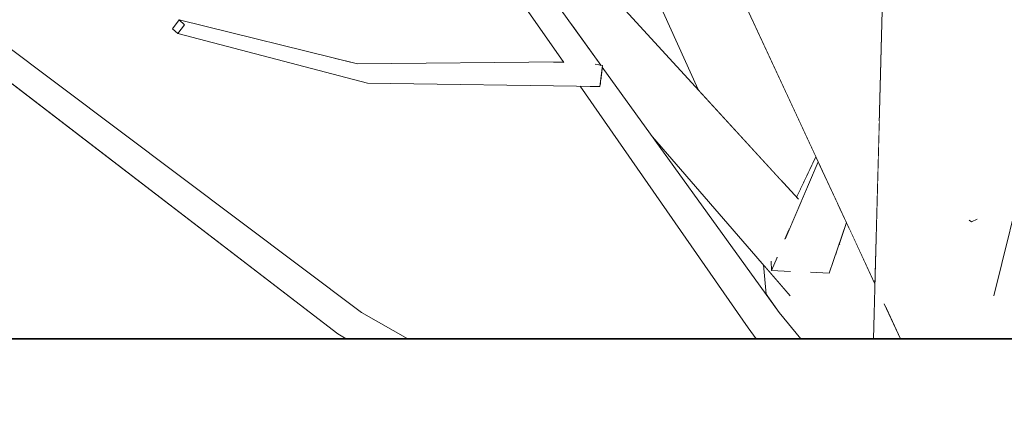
# Model space of a CAD drawing. Extents: x -289599 to -184549, y 66678 to 295474.
# Tile 395 of 656: x -261681 to -261497, y 71499 to 71573. Entities that reach past the tile are written whole.
import ezdxf

# ---------------------------------------------------------------- set-up
doc = ezdxf.new("R2010")
doc.units = 0
doc.header["$MEASUREMENT"] = 0
doc.linetypes.add('Wipeout_Contour', pattern=[1000, 0, -1000])
doc.layers.add('arch drzewa', color=8, linetype='Continuous')
doc.layers.add('Model stropy', color=8, linetype='Continuous')
doc.layers.add('arch drzewa_Nr_Pióra__4', color=8, linetype='Continuous', lineweight=9)
doc.layers.add('Model stropy_Nr_Pióra__26', color=8, linetype='Continuous', lineweight=35)

msp = doc.modelspace()

# ---------------------------------------------------------------- wipeouts: each hides what was drawn before it
at = {"color": 254, "linetype": 'Wipeout_Contour', "lineweight": 0, "ltscale": 1592143.052614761}
msp.add_wipeout([(-261587.07, 71581.54), (-261574.06, 71564.59), (-261572.98, 71564.82), (-261572.01, 71564.64), (-261586.26, 71584.39)], dxfattribs=at).dxf.layer = 'arch drzewa'
at = {"color": 254, "linetype": 'Wipeout_Contour', "lineweight": 0, "ltscale": 1926976.399866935}
msp.add_wipeout([(-266429.89, 71363.5), (-266079.89, 71363.5), (-266079.89, 71263.5), (-260835.35, 71263.5), (-260835.35, 71513.5), (-266429.89, 71513.5)], dxfattribs=at).dxf.layer = 'Model stropy'

# ---------------------------------------------------------------- next in the draw order: wipeouts: each hides what was drawn before it
at = {"color": 254, "linetype": 'Wipeout_Contour', "lineweight": 0, "ltscale": 3183407.695837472}
msp.add_wipeout([(-261503.26, 71513.5), (-261492.74, 71513.5), (-261493.05, 71517.52), (-261498.51, 71521.66), (-261494.59, 71537.6), (-261495.36, 71547.64), (-261501.79, 71535.8), (-261502.75, 71535.38), (-261503.12, 71535.65), (-261503.13, 71535.95)], dxfattribs=at).dxf.layer = 'arch drzewa'
at = {"color": 254, "linetype": 'Wipeout_Contour', "lineweight": 0, "ltscale": 1273803.010265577}
msp.add_wipeout([(-261621.16, 71514.42), (-261618.67, 71513.5), (-261608.07, 71513.5), (-261616.72, 71518.41)], dxfattribs=at).dxf.layer = 'arch drzewa'
at = {"color": 254, "linetype": 'Wipeout_Contour', "lineweight": 0, "ltscale": 1273496.920597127}
msp.add_wipeout([(-261538.64, 71518.41), (-261538.21, 71514.42), (-261537.25, 71513.5), (-261534.63, 71513.5)], dxfattribs=at).dxf.layer = 'arch drzewa'
at = {"color": 254, "linetype": 'Wipeout_Contour', "lineweight": 0, "ltscale": 1273465.571455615}
msp.add_wipeout([(-261531.17, 71517.52), (-261530.49, 71513.5), (-261527, 71513.5), (-261527.16, 71514.71)], dxfattribs=at).dxf.layer = 'arch drzewa'

# ---------------------------------------------------------------- next in the draw order: wipeouts: each hides what was drawn before it
at = {"color": 254, "linetype": 'Wipeout_Contour', "lineweight": 0, "ltscale": 2228522.661334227}
msp.add_wipeout([(-261502.53, 71641.28), (-261517.59, 71642.2), (-261510.76, 71513.5), (-261503.26, 71513.5), (-261503.13, 71535.95), (-261508.07, 71578.99), (-261502.73, 71605.73)], dxfattribs=at).dxf.layer = 'arch drzewa'
at = {"color": 254, "linetype": 'Wipeout_Contour', "lineweight": 0, "ltscale": 955216.238001}
msp.add_wipeout([(-261571.72, 71564.24), (-261572.02, 71561.92), (-261538.64, 71518.41)], dxfattribs=at).dxf.layer = 'arch drzewa'
at = {"color": 254, "linetype": 'Wipeout_Contour', "lineweight": 0, "ltscale": 955362.493165}
msp.add_wipeout([(-261621.16, 71514.42), (-261619.56, 71513.5), (-261618.67, 71513.5)], dxfattribs=at).dxf.layer = 'arch drzewa'
at = {"color": 254, "linetype": 'Wipeout_Contour', "lineweight": 0, "ltscale": 955123.86292}
msp.add_wipeout([(-261538.21, 71514.42), (-261537.39, 71513.5), (-261537.25, 71513.5)], dxfattribs=at).dxf.layer = 'arch drzewa'

# ---------------------------------------------------------------- next in the draw order: wipeouts: each hides what was drawn before it
at = {"color": 254, "linetype": 'Wipeout_Contour', "lineweight": 0, "ltscale": 1910154.392156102}
msp.add_wipeout([(-261521.05, 71513.5), (-261516.01, 71513.5), (-261518.85, 71519.6), (-261512.02, 71513.5), (-261510.76, 71513.5), (-261517.59, 71642.2)], dxfattribs=at).dxf.layer = 'arch drzewa'
at = {"color": 254, "linetype": 'Wipeout_Contour', "lineweight": 0, "ltscale": 1591729.014239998}
msp.add_wipeout([(-261494.1, 71611.84), (-261502.75, 71535.38), (-261501.79, 71535.8), (-261495.36, 71547.64), (-261489.31, 71560.35)], dxfattribs=at).dxf.layer = 'arch drzewa'
at = {"color": 254, "linetype": 'Wipeout_Contour', "lineweight": 0, "ltscale": 1592127.379906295}
msp.add_wipeout([(-261574.06, 71564.59), (-261587.07, 71581.54), (-261572.23, 71561.16), (-261574.08, 71564.4), (-261574.18, 71564.54)], dxfattribs=at).dxf.layer = 'arch drzewa'
at = {"color": 254, "linetype": 'Wipeout_Contour', "lineweight": 0, "ltscale": 1273509.968951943}
msp.add_wipeout([(-261544.44, 71515.54), (-261542.05, 71513.5), (-261537.39, 71513.5), (-261538.21, 71514.42)], dxfattribs=at).dxf.layer = 'arch drzewa'

# ---------------------------------------------------------------- next in the draw order: wipeouts: each hides what was drawn before it
at = {"color": 254, "linetype": 'Wipeout_Contour', "lineweight": 0, "ltscale": 955067.093328}
msp.add_wipeout([(-261502.75, 71535.38), (-261494.1, 71611.84), (-261500.09, 71618.96)], dxfattribs=at).dxf.layer = 'arch drzewa'
at = {"color": 254, "linetype": 'Wipeout_Contour', "lineweight": 0, "ltscale": 955060.822848}
msp.add_wipeout([(-261512.02, 71513.5), (-261518.85, 71519.6), (-261516.01, 71513.5)], dxfattribs=at).dxf.layer = 'arch drzewa'
at = {"color": 254, "linetype": 'Wipeout_Contour', "lineweight": 0, "ltscale": 955140.009704}
msp.add_wipeout([(-261544.44, 71515.54), (-261542.97, 71513.5), (-261542.05, 71513.5)], dxfattribs=at).dxf.layer = 'arch drzewa'

# ---------------------------------------------------------------- next in the draw order: linework, layer by layer
at = {"layer": 'arch drzewa_Nr_Pióra__4', "linetype": 'Continuous'}
for p, q in [((-261498.54, 71521.54), (-261483.25, 71583.65)), ((-261516.01, 71513.5), (-261519.06, 71520.06))]:
    msp.add_line(p, q, dxfattribs=at)

# ---------------------------------------------------------------- next in the draw order: wipeouts: each hides what was drawn before it
at = {"color": 254, "linetype": 'Wipeout_Contour', "lineweight": 0, "ltscale": 1591765.906158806}
msp.add_wipeout([(-261500.09, 71618.96), (-261508.07, 71578.99), (-261503.13, 71535.95), (-261503.12, 71535.65), (-261502.75, 71535.38)], dxfattribs=at).dxf.layer = 'arch drzewa'
at = {"color": 254, "linetype": 'Wipeout_Contour', "lineweight": 0, "ltscale": 1273591.488001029}
msp.add_wipeout([(-261572.02, 71561.92), (-261572.13, 71561.02), (-261538.21, 71514.42), (-261538.64, 71518.41)], dxfattribs=at).dxf.layer = 'arch drzewa'

# ---------------------------------------------------------------- next in the draw order: linework, layer by layer
at = {"layer": 'arch drzewa_Nr_Pióra__4', "linetype": 'Continuous'}
for p, q in [((-261502.75, 71535.38), (-261503.14, 71535.66)), ((-261501.64, 71535.87), (-261502.75, 71535.38))]:
    msp.add_line(p, q, dxfattribs=at)

# ---------------------------------------------------------------- next in the draw order: wipeouts: each hides what was drawn before it
at = {"color": 254, "linetype": 'Wipeout_Contour', "lineweight": 0, "ltscale": 1910576.01579941}
msp.add_wipeout([(-261587.07, 71581.54), (-261591.18, 71582.72), (-261577.36, 71564.9), (-261575.35, 71564.52), (-261575.19, 71564.32), (-261572.23, 71561.16)], dxfattribs=at).dxf.layer = 'arch drzewa'

# ---------------------------------------------------------------- next in the draw order: wipeouts: each hides what was drawn before it
at = {"color": 254, "linetype": 'Wipeout_Contour', "lineweight": 0, "ltscale": 955296.851962}
msp.add_wipeout([(-261577.36, 71564.9), (-261591.18, 71582.72), (-261578.94, 71565.13)], dxfattribs=at).dxf.layer = 'arch drzewa'
at = {"color": 254, "linetype": 'Wipeout_Contour', "lineweight": 0, "ltscale": 1273685.998592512}
msp.add_wipeout([(-261574.06, 71564.59), (-261574.18, 71564.54), (-261571.68, 71564.58), (-261572.98, 71564.82)], dxfattribs=at).dxf.layer = 'arch drzewa'
at = {"color": 254, "linetype": 'Wipeout_Contour', "lineweight": 0, "ltscale": 1273635.51326627}
msp.add_wipeout([(-261574.07, 71560.66), (-261538.21, 71514.42), (-261572.13, 71561.02), (-261572.18, 71560.63)], dxfattribs=at).dxf.layer = 'arch drzewa'

# ---------------------------------------------------------------- next in the draw order: wipeouts: each hides what was drawn before it
at = {"color": 254, "linetype": 'Wipeout_Contour', "lineweight": 0, "ltscale": 1273781.303098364}
msp.add_wipeout([(-261617.44, 71564.88), (-261614.74, 71563.9), (-261578.99, 71565.19), (-261579.05, 71565.27)], dxfattribs=at).dxf.layer = 'arch drzewa'
at = {"color": 254, "linetype": 'Wipeout_Contour', "lineweight": 0, "ltscale": 955264.755574}
msp.add_wipeout([(-261574.18, 71564.54), (-261574.08, 71564.4), (-261571.68, 71564.58)], dxfattribs=at).dxf.layer = 'arch drzewa'
at = {"color": 254, "linetype": 'Wipeout_Contour', "lineweight": 0, "ltscale": 1273601.476511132}
msp.add_wipeout([(-261574.07, 71560.66), (-261575.85, 71560.69), (-261544.44, 71515.54), (-261538.21, 71514.42)], dxfattribs=at).dxf.layer = 'arch drzewa'

# ---------------------------------------------------------------- next in the draw order: wipeouts: each hides what was drawn before it
at = {"color": 254, "linetype": 'Wipeout_Contour', "lineweight": 0, "ltscale": 1910320.077003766}
msp.add_wipeout([(-261544.56, 71583.45), (-261547.32, 71584.62), (-261519.96, 71554.09), (-261519.42, 71574.14), (-261531.04, 71595.38), (-261534.95, 71594.05)], dxfattribs=at).dxf.layer = 'arch drzewa'
at = {"color": 254, "linetype": 'Wipeout_Contour', "lineweight": 0, "ltscale": 955460.778114}
msp.add_wipeout([(-261617.44, 71564.88), (-261650.78, 71573.07), (-261649.8, 71572.18)], dxfattribs=at).dxf.layer = 'arch drzewa'
at = {"color": 254, "linetype": 'Wipeout_Contour', "lineweight": 0, "ltscale": 1592167.21826883}
msp.add_wipeout([(-261578.99, 71565.19), (-261614.74, 71563.9), (-261575.35, 71564.52), (-261577.36, 71564.9), (-261578.94, 71565.13)], dxfattribs=at).dxf.layer = 'arch drzewa'

# ---------------------------------------------------------------- next in the draw order: wipeouts: each hides what was drawn before it
at = {"color": 254, "linetype": 'Wipeout_Contour', "lineweight": 0, "ltscale": 1273533.662834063}
msp.add_wipeout([(-261547.32, 71584.62), (-261549.46, 71585.53), (-261520.78, 71523.76), (-261519.96, 71554.09)], dxfattribs=at).dxf.layer = 'arch drzewa'
at = {"color": 254, "linetype": 'Wipeout_Contour', "lineweight": 0, "ltscale": 1273770.91827876}
msp.add_wipeout([(-261575.35, 71564.52), (-261614.74, 71563.9), (-261615.58, 71561.27), (-261575.19, 71564.32)], dxfattribs=at).dxf.layer = 'arch drzewa'

# ---------------------------------------------------------------- next in the draw order: wipeouts: each hides what was drawn before it
at = {"color": 254, "linetype": 'Wipeout_Contour', "lineweight": 0, "ltscale": 1910569.22465599}
msp.add_wipeout([(-261615.58, 71561.27), (-261572.18, 71560.63), (-261571.68, 71564.58), (-261574.08, 71564.4), (-261572.23, 71561.16), (-261575.19, 71564.32)], dxfattribs=at).dxf.layer = 'arch drzewa'
at = {"color": 254, "linetype": 'Wipeout_Contour', "lineweight": 0, "ltscale": 1273518.717856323}
msp.add_wipeout([(-261536.22, 71547.64), (-261535.05, 71540.71), (-261531.79, 71547.47), (-261534.59, 71553.5)], dxfattribs=at).dxf.layer = 'arch drzewa'
at = {"color": 254, "linetype": 'Wipeout_Contour', "lineweight": 0, "ltscale": 1273447.927834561}
msp.add_wipeout([(-261525.58, 71534.1), (-261523.28, 71513.5), (-261521.05, 71513.5), (-261520.78, 71523.76)], dxfattribs=at).dxf.layer = 'arch drzewa'
at = {"color": 254, "linetype": 'Wipeout_Contour', "lineweight": 0, "ltscale": 2228621.996943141}
msp.add_wipeout([(-261541.6, 71527.34), (-261541.1, 71521.83), (-261538.64, 71518.41), (-261534.63, 71513.5), (-261530.49, 71513.5), (-261531.17, 71517.52), (-261536.68, 71521.66)], dxfattribs=at).dxf.layer = 'arch drzewa'

# ---------------------------------------------------------------- next in the draw order: linework, layer by layer
at = {"layer": 'arch drzewa_Nr_Pióra__4', "linetype": 'Continuous'}
msp.add_line((-261521.05, 71513.5), (-261517.59, 71642.2), dxfattribs=at)

# ---------------------------------------------------------------- next in the draw order: wipeouts: each hides what was drawn before it
at = {"color": 254, "linetype": 'Wipeout_Contour', "lineweight": 0, "ltscale": 955424.262494}
msp.add_wipeout([(-261649.8, 71572.18), (-261614.74, 71563.9), (-261617.44, 71564.88)], dxfattribs=at).dxf.layer = 'arch drzewa'
at = {"color": 254, "linetype": 'Wipeout_Contour', "lineweight": 0, "ltscale": 1273521.918987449}
msp.add_wipeout([(-261536.22, 71547.64), (-261538.16, 71542.95), (-261535.42, 71539.96), (-261535.05, 71540.71)], dxfattribs=at).dxf.layer = 'arch drzewa'
at = {"color": 254, "linetype": 'Wipeout_Contour', "lineweight": 0, "ltscale": 2546924.895022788}
msp.add_wipeout([(-261526.1, 71535.22), (-261527.44, 71531.25), (-261527.41, 71531.21), (-261527.09, 71528.31), (-261523.5, 71514.72), (-261523.47, 71513.5), (-261523.28, 71513.5), (-261525.58, 71534.1)], dxfattribs=at).dxf.layer = 'arch drzewa'

# ---------------------------------------------------------------- next in the draw order: wipeouts: each hides what was drawn before it
at = {"color": 254, "linetype": 'Wipeout_Contour', "lineweight": 0, "ltscale": 1592054.980709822}
msp.add_wipeout([(-261578.84, 71587.39), (-261584.67, 71582.19), (-261577.81, 71572.68), (-261536.2, 71536.28), (-261535.07, 71539.58)], dxfattribs=at).dxf.layer = 'arch drzewa'
at = {"color": 254, "linetype": 'Wipeout_Contour', "lineweight": 0, "ltscale": 955457.547795}
msp.add_wipeout([(-261614.74, 71563.9), (-261649.8, 71572.18), (-261651.06, 71570.53)], dxfattribs=at).dxf.layer = 'arch drzewa'
at = {"color": 254, "linetype": 'Wipeout_Contour', "lineweight": 0, "ltscale": 1273475.561587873}
msp.add_wipeout([(-261528.13, 71529.22), (-261527.09, 71528.31), (-261527.41, 71531.21), (-261527.44, 71531.25)], dxfattribs=at).dxf.layer = 'arch drzewa'
at = {"color": 254, "linetype": 'Wipeout_Contour', "lineweight": 0, "ltscale": 1273446.263496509}
msp.add_wipeout([(-261523.5, 71514.72), (-261524.95, 71514.13), (-261524.83, 71513.5), (-261523.47, 71513.5)], dxfattribs=at).dxf.layer = 'arch drzewa'

# ---------------------------------------------------------------- next in the draw order: linework, layer by layer
at = {"layer": 'arch drzewa_Nr_Pióra__4', "linetype": 'Continuous'}
msp.add_line((-261578.93, 71565.11), (-261591.18, 71582.72), dxfattribs=at)

# ---------------------------------------------------------------- next in the draw order: wipeouts: each hides what was drawn before it
at = {"color": 254, "linetype": 'Wipeout_Contour', "lineweight": 0, "ltscale": 955422.472967}
msp.add_wipeout([(-261651.06, 71570.53), (-261615.58, 71561.27), (-261614.74, 71563.9)], dxfattribs=at).dxf.layer = 'arch drzewa'
at = {"color": 254, "linetype": 'Wipeout_Contour', "lineweight": 0, "ltscale": 955086.436274}
msp.add_wipeout([(-261524.95, 71514.13), (-261524.9, 71513.5), (-261524.83, 71513.5)], dxfattribs=at).dxf.layer = 'arch drzewa'

# ---------------------------------------------------------------- next in the draw order: wipeouts: each hides what was drawn before it
at = {"color": 254, "linetype": 'Wipeout_Contour', "lineweight": 0, "ltscale": 1273994.811396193}
msp.add_wipeout([(-261650.78, 71573.07), (-261652.05, 71571.42), (-261651.06, 71570.53), (-261649.8, 71572.18)], dxfattribs=at).dxf.layer = 'arch drzewa'
at = {"color": 254, "linetype": 'Wipeout_Contour', "lineweight": 0, "ltscale": 1273453.273275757}
msp.add_wipeout([(-261524.95, 71514.13), (-261527.16, 71514.71), (-261527, 71513.5), (-261524.9, 71513.5)], dxfattribs=at).dxf.layer = 'arch drzewa'

# ---------------------------------------------------------------- next in the draw order: wipeouts: each hides what was drawn before it
at = {"color": 254, "linetype": 'Wipeout_Contour', "lineweight": 0, "ltscale": 1911143.056520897}
msp.add_wipeout([(-261708.6, 71581.54), (-261683.93, 71564.59), (-261680.81, 71564.82), (-261681.34, 71562.81), (-261616.72, 71518.41), (-261704.56, 71584.39)], dxfattribs=at).dxf.layer = 'arch drzewa'
at = {"color": 254, "linetype": 'Wipeout_Contour', "lineweight": 0, "ltscale": 4457449.9661737}
msp.add_wipeout([(-261577.81, 71572.68), (-261572.14, 71564.82), (-261571.96, 71564.63), (-261571.68, 71564.58), (-261571.71, 71564.36), (-261524.95, 71514.13), (-261523.5, 71514.72), (-261527.09, 71528.31), (-261528.13, 71529.22), (-261529.3, 71525.77), (-261532.67, 71525.92), (-261537.55, 71532.22), (-261536.98, 71533.54), (-261536.2, 71536.28)], dxfattribs=at).dxf.layer = 'arch drzewa'

# ---------------------------------------------------------------- next in the draw order: linework, layer by layer
at = {"layer": 'arch drzewa_Nr_Pióra__4', "linetype": 'Continuous'}
for p, q in [((-261652.05, 71571.42), (-261650.78, 71573.07)), ((-261651.06, 71570.53), (-261652.05, 71571.42)), ((-261649.8, 71572.18), (-261651.06, 71570.53)), ((-261650.78, 71573.07), (-261649.8, 71572.18)), ((-261617.44, 71564.88), (-261650.78, 71573.07)), ((-261579.05, 71565.27), (-261617.44, 71564.88))]:
    msp.add_line(p, q, dxfattribs=at)

# ---------------------------------------------------------------- next in the draw order: wipeouts: each hides what was drawn before it
at = {"color": 254, "linetype": 'Wipeout_Contour', "lineweight": 0, "ltscale": 1273620.09118324}
msp.add_wipeout([(-261571.72, 71564.24), (-261570.28, 71562.24), (-261524.95, 71514.13), (-261571.71, 71564.36)], dxfattribs=at).dxf.layer = 'arch drzewa'
at = {"color": 254, "linetype": 'Wipeout_Contour', "lineweight": 0, "ltscale": 2229326.571705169}
msp.add_wipeout([(-261681.91, 71561.05), (-261621.16, 71514.42), (-261620.34, 71515.15), (-261620.95, 71515.54), (-261620.33, 71515.16), (-261616.72, 71518.41), (-261681.34, 71562.81)], dxfattribs=at).dxf.layer = 'arch drzewa'

# ---------------------------------------------------------------- next in the draw order: linework, layer by layer
at = {"layer": 'arch drzewa_Nr_Pióra__4', "linetype": 'Continuous'}
for p, q in [((-261616.72, 71518.41), (-261704.56, 71584.39)), ((-261621.16, 71514.42), (-261708.6, 71581.54)), ((-261615.58, 71561.27), (-261651.06, 71570.53)), ((-261572.18, 71560.63), (-261615.58, 71561.27)), ((-261541.1, 71521.83), (-261541.6, 71527.34)), ((-261608.07, 71513.5), (-261616.72, 71518.41)), ((-261534.63, 71513.5), (-261538.64, 71518.41)), ((-261619.56, 71513.5), (-261621.16, 71514.42)), ((-261542.97, 71513.5), (-261544.44, 71515.54))]:
    msp.add_line(p, q, dxfattribs=at)
at = {"layer": 'Model stropy_Nr_Pióra__26', "linetype": 'Continuous'}
msp.add_line((-266429.89, 71513.5), (-260835.35, 71513.5), dxfattribs=at)

# ---------------------------------------------------------------- next in the draw order: wipeouts: each hides what was drawn before it
at = {"color": 254, "linetype": 'Wipeout_Contour', "lineweight": 0, "ltscale": 955261.694654}
msp.add_wipeout([(-261572.14, 71564.82), (-261572.01, 71564.64), (-261571.96, 71564.63)], dxfattribs=at).dxf.layer = 'arch drzewa'
at = {"color": 254, "linetype": 'Wipeout_Contour', "lineweight": 0, "ltscale": 955109.319617}
msp.add_wipeout([(-261527.69, 71538.64), (-261529.3, 71525.77), (-261526.1, 71535.22)], dxfattribs=at).dxf.layer = 'arch drzewa'
at = {"color": 254, "linetype": 'Wipeout_Contour', "lineweight": 0, "ltscale": 1591895.151139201}
msp.add_wipeout([(-261539.1, 71528.6), (-261540.11, 71526.26), (-261536.61, 71526.1), (-261539.05, 71528.72), (-261539.11, 71528.59)], dxfattribs=at).dxf.layer = 'arch drzewa'

# ---------------------------------------------------------------- next in the draw order: linework, layer by layer
at = {"layer": 'arch drzewa_Nr_Pióra__4', "linetype": 'Continuous'}
for p, q in [((-261572.01, 71564.64), (-261586.26, 71584.39)), ((-261573.02, 71564.83), (-261571.68, 71564.58)), ((-261571.68, 71564.58), (-261572.18, 71560.63))]:
    msp.add_line(p, q, dxfattribs=at)

# ---------------------------------------------------------------- next in the draw order: wipeouts: each hides what was drawn before it
at = {"color": 254, "linetype": 'Wipeout_Contour', "lineweight": 0, "ltscale": 1591869.316082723}
msp.add_wipeout([(-261537.55, 71532.22), (-261532.67, 71525.92), (-261529.3, 71525.77), (-261527.69, 71538.64), (-261531.38, 71546.59)], dxfattribs=at).dxf.layer = 'arch drzewa'
at = {"color": 254, "linetype": 'Wipeout_Contour', "lineweight": 0, "ltscale": 955139.859346}
msp.add_wipeout([(-261539.1, 71528.6), (-261540.15, 71528.01), (-261540.11, 71526.26)], dxfattribs=at).dxf.layer = 'arch drzewa'

# ---------------------------------------------------------------- next in the draw order: linework, layer by layer
at = {"layer": 'arch drzewa_Nr_Pióra__4', "linetype": 'Continuous'}
for p, q in [((-261529.3, 71525.77), (-261526.1, 71535.22)), ((-261527.31, 71531.11), (-261527.44, 71531.25)), ((-261540.11, 71526.26), (-261540.15, 71528.03)), ((-261540.11, 71526.26), (-261539.04, 71528.75)), ((-261536.56, 71526.1), (-261540.11, 71526.26)), ((-261529.3, 71525.77), (-261532.79, 71525.93))]:
    msp.add_line(p, q, dxfattribs=at)

# ---------------------------------------------------------------- next in the draw order: wipeouts: each hides what was drawn before it
at = {"color": 254, "linetype": 'Wipeout_Contour', "lineweight": 0, "ltscale": 1910268.585127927}
msp.add_wipeout([(-261536.2, 71536.28), (-261536.98, 71533.54), (-261531.38, 71546.59), (-261531.79, 71547.47), (-261535.42, 71539.96), (-261535.07, 71539.58)], dxfattribs=at).dxf.layer = 'arch drzewa'

# ---------------------------------------------------------------- next in the draw order: wipeouts: each hides what was drawn before it
at = {"color": 254, "linetype": 'Wipeout_Contour', "lineweight": 0, "ltscale": 2228779.946727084}
msp.add_wipeout([(-261557.21, 71588.82), (-261568.96, 71593.81), (-261553.82, 71560.06), (-261538.16, 71542.95), (-261536.22, 71547.64), (-261534.59, 71553.5), (-261543.72, 71573.17)], dxfattribs=at).dxf.layer = 'arch drzewa'

# ---------------------------------------------------------------- next in the draw order: linework, layer by layer
at = {"layer": 'arch drzewa_Nr_Pióra__4', "linetype": 'Continuous'}
for p, q in [((-261553.82, 71560.06), (-261568.96, 71593.81)), ((-261535.06, 71539.57), (-261578.84, 71587.39)), ((-261520.78, 71523.76), (-261549.46, 71585.53)), ((-261538.64, 71518.41), (-261571.72, 71564.24)), ((-261544.44, 71515.54), (-261575.85, 71560.69)), ((-261536.58, 71521.55), (-261562.35, 71551.25)), ((-261537.59, 71532.12), (-261531.38, 71546.59)), ((-261535.42, 71539.96), (-261531.79, 71547.47))]:
    msp.add_line(p, q, dxfattribs=at)

doc.saveas('drawing.dxf')
